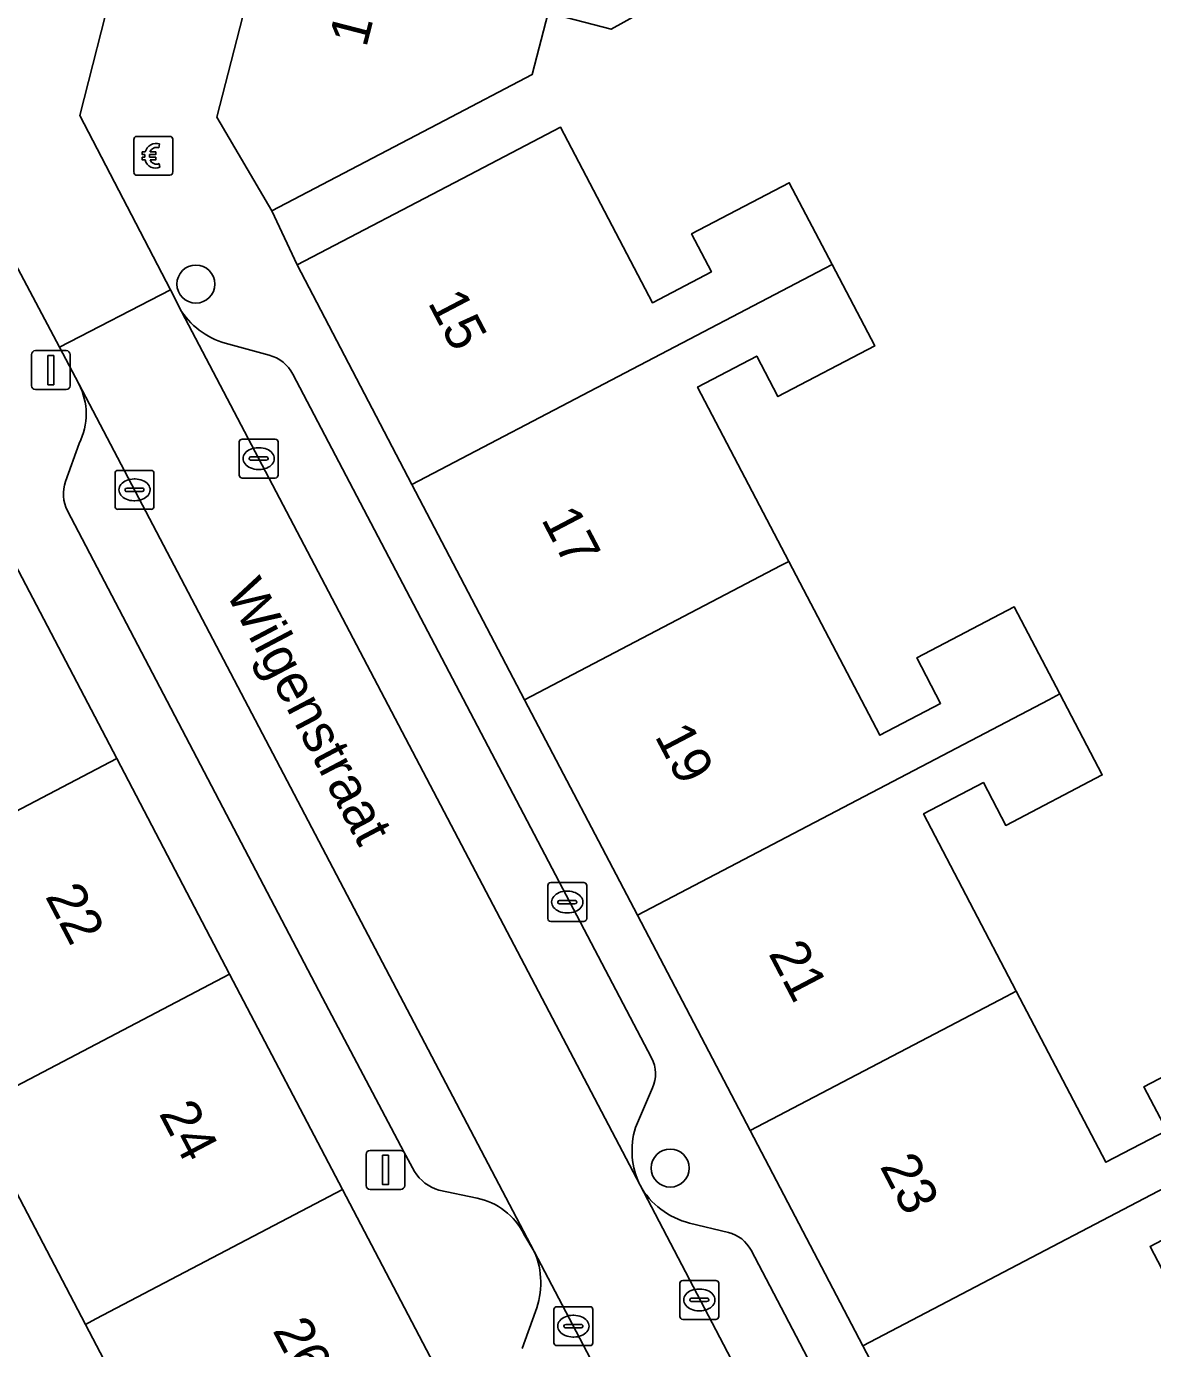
# Model space of a CAD drawing. Extents: x 158352 to 159489, y 383828 to 384603.
# Drawn here: x 159373 to 159401.94, y 384365.31 to 384399.28 of the extents above; entities that cross this region are included whole.
import ezdxf

# ---------------------------------------------------------------- set-up
doc = ezdxf.new("R2010")
doc.units = 0
for name, color, linetype in [('IMGEO_Betaalautomaat', 7, 'Continuous'), ('IMGEO_Boom', 7, 'Continuous'), ('IMGEO_Brandkraan', 7, 'Continuous'), ('IMGEO_Erf', 7, 'Continuous'), ('IMGEO_Kolk', 7, 'Continuous'), ('IMGEO_Lichtmast', 7, 'Continuous'), ('IMGEO_Openbare_ruimte_label', 7, 'Continuous'), ('IMGEO_Pand', 7, 'Continuous'), ('IMGEO_Pand_nummerreeks', 7, 'Continuous'), ('IMGEO_Parkeervlak_open', 7, 'Continuous'), ('IMGEO_Rijbaan_lokaal_open', 7, 'Continuous'), ('IMGEO_Voetpad_open', 7, 'Continuous')]:
    doc.layers.add(name, color=color, linetype=linetype)

msp = doc.modelspace()

# ---------------------------------------------------------------- linework, layer by layer
at = {"layer": 'IMGEO_Betaalautomaat'}
for p, q in [((159375.835, 384396.459), (159376.676, 384396.459)), ((159376.676, 384396.459), (159375.835, 384396.459)), ((159375.76, 384395.535), (159375.76, 384396.376)), ((159375.76, 384396.376), (159375.76, 384395.535)), ((159376.422, 384396.264), (159376.405, 384396.164)), ((159376.759, 384396.385), (159376.759, 384395.544)), ((159376.759, 384395.544), (159376.759, 384396.385)), ((159376.043, 384395.923), (159376.043, 384395.991)), ((159376.164, 384395.991), (159376.164, 384395.923)), ((159376.409, 384395.758), (159376.431, 384395.671)), ((159376.685, 384395.46), (159375.844, 384395.46)), ((159375.844, 384395.46), (159376.685, 384395.46))]:
    msp.add_line(p, q, dxfattribs=at)
for points in [[(159376.043, 384395.991), (159375.974, 384395.991), (159375.974, 384396.06), (159376.053, 384396.06)], [(159376.048, 384395.854), (159375.974, 384395.854), (159375.974, 384395.923), (159376.043, 384395.923)], [(159376.175, 384396.06), (159376.322, 384396.06), (159376.322, 384395.991), (159376.164, 384395.991)], [(159376.164, 384395.923), (159376.322, 384395.923), (159376.322, 384395.854), (159376.178, 384395.854)]]:
    msp.add_lwpolyline(points, dxfattribs=at)
for centre, radius, start, end in [((159375.838, 384396.382), 0.0779, 92.4484, 184.2845), ((159375.838, 384396.382), 0.0779, 92.4484, 184.2845), ((159376.682, 384396.382), 0.0779, 2.4484, 94.2845), ((159376.682, 384396.382), 0.0779, 2.4484, 94.2845), ((159376.336, 384395.984), 0.293, 73.014, 165.0139), ((159376.342, 384395.997), 0.179, 69.3236, 159.5683), ((159376.309, 384395.909), 0.267, 191.8096, 297.0389), ((159376.342, 384395.924), 0.179, 202.7625, 291.8693), ((159375.838, 384395.538), 0.0779, 182.4484, 274.2845), ((159375.838, 384395.538), 0.0779, 182.4484, 274.2845), ((159376.682, 384395.538), 0.0779, 272.4484, 4.2845), ((159376.682, 384395.538), 0.0779, 272.4484, 4.2845)]:
    msp.add_arc(centre, radius, start, end, dxfattribs=at)
at = {"layer": 'IMGEO_Boom'}
for centre in [(159377.354, 384392.663), (159389.545, 384369.949)]:
    msp.add_circle(centre, 0.489, dxfattribs=at)
at = {"layer": 'IMGEO_Brandkraan'}
for p, q in [((159386.399, 384376.359), (159386.399, 384377.211)), ((159386.474, 384377.285), (159387.326, 384377.285)), ((159387.4, 384377.211), (159387.4, 384376.359)), ((159386.658, 384376.779), (159386.658, 384376.791)), ((159387.096, 384376.742), (159386.698, 384376.742)), ((159386.701, 384376.828), (159387.099, 384376.828)), ((159386.887, 384377.065), (159386.912, 384377.065)), ((159387.142, 384376.791), (159387.142, 384376.779)), ((159386.91, 384376.505), (159386.885, 384376.505)), ((159387.326, 384376.285), (159386.474, 384376.285))]:
    msp.add_line(p, q, dxfattribs=at)
for points in [[(159386.399, 384376.359), (159386.399, 384377.211)], [(159386.474, 384377.285), (159387.326, 384377.285)], [(159387.4, 384377.211), (159387.4, 384376.359)], [(159387.326, 384376.285), (159386.474, 384376.285)]]:
    msp.add_lwpolyline(points, dxfattribs=at)
for centre, radius, start, end in [((159386.476, 384377.209), 0.0765, 91.552, 178.448), ((159386.476, 384377.209), 0.0765, 91.552, 178.448), ((159387.324, 384377.209), 0.0765, 1.552, 88.448), ((159387.324, 384377.209), 0.0765, 1.552, 88.448), ((159386.698, 384376.788), 0.0403, 85.8775, 175.7526), ((159386.695, 384376.778), 0.0366, 178.938, 274.7102), ((159387.099, 384376.785), 0.043, 264.8664, 352.4533), ((159387.103, 384376.79), 0.0386, 1.7309, 96.639), ((159386.476, 384376.361), 0.0765, 181.552, 268.448), ((159386.476, 384376.361), 0.0765, 181.552, 268.448), ((159387.324, 384376.361), 0.0765, 271.552, 358.448), ((159387.324, 384376.361), 0.0765, 271.552, 358.448)]:
    msp.add_arc(centre, radius, start, end, dxfattribs=at)
for centre, major_axis, ratio, start_param, end_param in [((159386.886, 384376.785), (-0.387, 0.002), 0.722429, 4.712389, 7.853982), ((159386.911, 384376.785), (-0.39, 0.002), 0.717154, 1.570796, 4.712389)]:
    msp.add_ellipse(centre, major_axis=major_axis, ratio=ratio, start_param=start_param, end_param=end_param, dxfattribs=at)
at = {"layer": 'IMGEO_Erf'}
for points in [[(159389.563, 384400.069), (159388.027, 384399.212), (159386.411, 384399.634), (159386.002, 384398.046), (159383.741, 384396.865), (159379.309, 384394.55), (159379.954, 384393.155), (159384.384, 384395.475), (159386.723, 384396.699), (159389.087, 384392.185), (159390.606, 384392.98), (159390.097, 384393.953), (159392.607, 384395.268), (159393.706, 384393.168), (159394.802, 384391.074), (159392.316, 384389.772), (159391.771, 384390.814), (159390.251, 384390.019), (159392.598, 384385.538), (159394.936, 384381.072), (159396.496, 384381.889), (159395.885, 384383.057), (159398.389, 384384.368), (159399.559, 384382.132), (159400.649, 384380.051), (159398.171, 384378.754), (159397.595, 384379.855), (159396.058, 384379.05), (159398.441, 384374.498), (159400.745, 384370.098), (159402.311, 384370.918), (159401.724, 384372.039), (159404.228, 384373.351)], [(159367.687, 384348.095), (159380.364, 384354.739), (159377.916, 384359.41), (159376.406, 384358.619), (159376.997, 384357.491), (159374.459, 384356.162), (159373.357, 384358.265), (159372.237, 384360.404), (159374.728, 384361.709), (159375.226, 384360.758), (159376.793, 384361.579), (159374.513, 384365.931), (159372.126, 384370.486)], [(159403.46, 384368.762), (159401.881, 384367.935), (159404.294, 384363.327)]]:
    msp.add_lwpolyline(points, dxfattribs=at)
at = {"layer": 'IMGEO_Kolk'}
for p, q in [((159378.543, 384388.68), (159379.395, 384388.68)), ((159378.468, 384387.754), (159378.468, 384388.606)), ((159378.956, 384388.46), (159378.981, 384388.46)), ((159379.469, 384388.606), (159379.469, 384387.754)), ((159378.727, 384388.174), (159378.727, 384388.186)), ((159379.165, 384388.137), (159378.767, 384388.137)), ((159378.77, 384388.223), (159379.168, 384388.223)), ((159379.211, 384388.186), (159379.211, 384388.174)), ((159375.276, 384386.95), (159375.276, 384387.802)), ((159375.351, 384387.876), (159376.203, 384387.876)), ((159375.764, 384387.656), (159375.789, 384387.656)), ((159376.277, 384387.802), (159376.277, 384386.95)), ((159379.395, 384387.68), (159378.543, 384387.68)), ((159378.979, 384387.9), (159378.954, 384387.9)), ((159375.535, 384387.37), (159375.535, 384387.382)), ((159375.973, 384387.333), (159375.575, 384387.333)), ((159375.578, 384387.419), (159375.976, 384387.419)), ((159376.019, 384387.382), (159376.019, 384387.37)), ((159375.787, 384387.096), (159375.762, 384387.096)), ((159376.203, 384386.876), (159375.351, 384386.876)), ((159389.793, 384366.136), (159389.793, 384366.988)), ((159389.868, 384367.062), (159390.72, 384367.062)), ((159390.794, 384366.988), (159390.794, 384366.136)), ((159390.052, 384366.556), (159390.052, 384366.568)), ((159390.095, 384366.605), (159390.493, 384366.605)), ((159390.281, 384366.842), (159390.306, 384366.842)), ((159390.536, 384366.568), (159390.536, 384366.556)), ((159386.557, 384365.461), (159386.557, 384366.313)), ((159386.632, 384366.387), (159387.484, 384366.387)), ((159387.558, 384366.313), (159387.558, 384365.461)), ((159390.49, 384366.519), (159390.092, 384366.519)), ((159390.304, 384366.282), (159390.279, 384366.282)), ((159386.816, 384365.881), (159386.816, 384365.893)), ((159386.859, 384365.93), (159387.257, 384365.93)), ((159387.045, 384366.167), (159387.07, 384366.167)), ((159387.3, 384365.893), (159387.3, 384365.881)), ((159390.72, 384366.062), (159389.868, 384366.062)), ((159387.254, 384365.844), (159386.856, 384365.844)), ((159387.068, 384365.607), (159387.043, 384365.607)), ((159387.484, 384365.387), (159386.632, 384365.387))]:
    msp.add_line(p, q, dxfattribs=at)
for points in [[(159378.543, 384388.68), (159379.395, 384388.68)], [(159378.468, 384387.754), (159378.468, 384388.606)], [(159379.469, 384388.606), (159379.469, 384387.754)], [(159375.276, 384386.95), (159375.276, 384387.802)], [(159375.351, 384387.876), (159376.203, 384387.876)], [(159376.277, 384387.802), (159376.277, 384386.95)], [(159379.395, 384387.68), (159378.543, 384387.68)], [(159376.203, 384386.876), (159375.351, 384386.876)], [(159389.793, 384366.136), (159389.793, 384366.988)], [(159389.868, 384367.062), (159390.72, 384367.062)], [(159390.794, 384366.988), (159390.794, 384366.136)], [(159386.557, 384365.461), (159386.557, 384366.313)], [(159386.632, 384366.387), (159387.484, 384366.387)], [(159387.558, 384366.313), (159387.558, 384365.461)], [(159390.72, 384366.062), (159389.868, 384366.062)], [(159387.484, 384365.387), (159386.632, 384365.387)]]:
    msp.add_lwpolyline(points, dxfattribs=at)
for centre, radius, start, end in [((159378.545, 384388.604), 0.0765, 91.552, 178.448), ((159378.545, 384388.604), 0.0765, 91.552, 178.448), ((159379.393, 384388.604), 0.0765, 1.552, 88.448), ((159379.393, 384388.604), 0.0765, 1.552, 88.448), ((159378.767, 384388.183), 0.0403, 85.8775, 175.7526), ((159378.764, 384388.173), 0.0366, 178.938, 274.7102), ((159379.168, 384388.18), 0.043, 264.8664, 352.4533), ((159379.172, 384388.185), 0.0386, 1.7309, 96.639), ((159375.353, 384387.8), 0.0765, 91.552, 178.448), ((159375.353, 384387.8), 0.0765, 91.552, 178.448), ((159376.201, 384387.8), 0.0765, 1.552, 88.448), ((159376.201, 384387.8), 0.0765, 1.552, 88.448), ((159378.545, 384387.756), 0.0765, 181.552, 268.448), ((159378.545, 384387.756), 0.0765, 181.552, 268.448), ((159379.393, 384387.756), 0.0765, 271.552, 358.448), ((159379.393, 384387.756), 0.0765, 271.552, 358.448), ((159375.575, 384387.379), 0.0403, 85.8775, 175.7526), ((159375.572, 384387.369), 0.0366, 178.938, 274.7102), ((159375.976, 384387.376), 0.043, 264.8664, 352.4533), ((159375.98, 384387.381), 0.0386, 1.7309, 96.639), ((159375.353, 384386.952), 0.0765, 181.552, 268.448), ((159375.353, 384386.952), 0.0765, 181.552, 268.448), ((159376.201, 384386.952), 0.0765, 271.552, 358.448), ((159376.201, 384386.952), 0.0765, 271.552, 358.448), ((159389.87, 384366.986), 0.0765, 91.552, 178.448), ((159389.87, 384366.986), 0.0765, 91.552, 178.448), ((159390.718, 384366.986), 0.0765, 1.552, 88.448), ((159390.718, 384366.986), 0.0765, 1.552, 88.448), ((159390.092, 384366.565), 0.0403, 85.8775, 175.7526), ((159390.089, 384366.555), 0.0366, 178.938, 274.7102), ((159390.493, 384366.562), 0.043, 264.8664, 352.4533), ((159390.497, 384366.567), 0.0386, 1.7309, 96.639), ((159386.634, 384366.311), 0.0765, 91.552, 178.448), ((159386.634, 384366.311), 0.0765, 91.552, 178.448), ((159387.482, 384366.311), 0.0765, 1.552, 88.448), ((159387.482, 384366.311), 0.0765, 1.552, 88.448), ((159386.856, 384365.89), 0.0403, 85.8775, 175.7526), ((159386.853, 384365.88), 0.0366, 178.938, 274.7102), ((159387.257, 384365.887), 0.043, 264.8664, 352.4533), ((159387.261, 384365.892), 0.0386, 1.7309, 96.639), ((159389.87, 384366.138), 0.0765, 181.552, 268.448), ((159389.87, 384366.138), 0.0765, 181.552, 268.448), ((159390.718, 384366.138), 0.0765, 271.552, 358.448), ((159390.718, 384366.138), 0.0765, 271.552, 358.448), ((159386.634, 384365.463), 0.0765, 181.552, 268.448), ((159386.634, 384365.463), 0.0765, 181.552, 268.448), ((159387.482, 384365.463), 0.0765, 271.552, 358.448), ((159387.482, 384365.463), 0.0765, 271.552, 358.448)]:
    msp.add_arc(centre, radius, start, end, dxfattribs=at)
for centre, major_axis, ratio, start_param, end_param in [((159378.955, 384388.18), (-0.387, 0.002), 0.722429, 4.712389, 7.853982), ((159378.98, 384388.18), (-0.39, 0.002), 0.717154, 1.570796, 4.712389), ((159375.763, 384387.376), (-0.387, 0.002), 0.722429, 4.712389, 7.853982), ((159375.788, 384387.376), (-0.39, 0.002), 0.717154, 1.570796, 4.712389), ((159390.28, 384366.562), (-0.387, 0.002), 0.722429, 4.712389, 7.853982), ((159390.305, 384366.562), (-0.39, 0.002), 0.717154, 1.570796, 4.712389), ((159387.044, 384365.887), (-0.387, 0.002), 0.722429, 4.712389, 7.853982), ((159387.069, 384365.887), (-0.39, 0.002), 0.717154, 1.570796, 4.712389)]:
    msp.add_ellipse(centre, major_axis=major_axis, ratio=ratio, start_param=start_param, end_param=end_param, dxfattribs=at)
at = {"layer": 'IMGEO_Lichtmast'}
for p, q in [((159373.13, 384390.053), (159373.13, 384390.853)), ((159373.13, 384390.853), (159373.13, 384390.053)), ((159373.23, 384390.953), (159374.02, 384390.953)), ((159374.02, 384390.953), (159373.23, 384390.953)), ((159374.12, 384390.853), (159374.12, 384390.053)), ((159374.12, 384390.053), (159374.12, 384390.853)), ((159374.02, 384389.953), (159373.23, 384389.953)), ((159373.23, 384389.953), (159374.02, 384389.953)), ((159381.731, 384369.502), (159381.731, 384370.302)), ((159381.731, 384370.302), (159381.731, 384369.502)), ((159381.831, 384370.402), (159382.621, 384370.402)), ((159382.621, 384370.402), (159381.831, 384370.402)), ((159382.721, 384370.302), (159382.721, 384369.502)), ((159382.721, 384369.502), (159382.721, 384370.302)), ((159382.621, 384369.402), (159381.831, 384369.402)), ((159381.831, 384369.402), (159382.621, 384369.402))]:
    msp.add_line(p, q, dxfattribs=at)
for points in [[(159373.55, 384390.828), (159373.7, 384390.828), (159373.7, 384390.078), (159373.55, 384390.078), (159373.55, 384390.828)], [(159382.151, 384370.277), (159382.301, 384370.277), (159382.301, 384369.527), (159382.151, 384369.527), (159382.151, 384370.277)]]:
    msp.add_lwpolyline(points, dxfattribs=at)
for centre, start, end in [((159373.23, 384390.853), 90, 180), ((159373.23, 384390.853), 90, 180), ((159374.02, 384390.853), 0, 90), ((159374.02, 384390.853), 360, 90), ((159373.23, 384390.053), 180, 270), ((159373.23, 384390.053), 180, 270), ((159374.02, 384390.053), 270, 0), ((159374.02, 384390.053), 270, 0), ((159381.831, 384370.302), 90, 180), ((159381.831, 384370.302), 90, 180), ((159382.621, 384370.302), 0, 90), ((159382.621, 384370.302), 360, 90), ((159381.831, 384369.502), 180, 270), ((159381.831, 384369.502), 180, 270), ((159382.621, 384369.502), 270, 0), ((159382.621, 384369.502), 270, 0)]:
    msp.add_arc(centre, 0.1, start, end, dxfattribs=at)
at = {"layer": 'IMGEO_Pand'}
for points in [[(159379.587, 384403.544), (159377.89, 384396.955), (159379.309, 384394.55), (159383.741, 384396.865), (159386.002, 384398.046), (159386.411, 384399.634), (159388.027, 384399.212), (159389.563, 384400.069), (159389.776, 384400.884), (159386.925, 384401.628)], [(159393.706, 384393.168), (159392.607, 384395.268), (159390.097, 384393.953), (159390.606, 384392.98), (159389.087, 384392.185), (159386.723, 384396.699), (159384.384, 384395.475), (159379.954, 384393.155), (159382.907, 384387.515), (159393.508, 384393.064)], [(159392.598, 384385.538), (159390.251, 384390.019), (159391.771, 384390.814), (159392.316, 384389.772), (159394.802, 384391.074), (159393.706, 384393.168), (159393.508, 384393.064), (159382.907, 384387.515), (159385.804, 384381.981), (159392.392, 384385.43)], [(159375.318, 384380.474), (159372.415, 384386.014), (159361.843, 384380.474), (159361.662, 384380.379), (159362.741, 384378.319), (159365.276, 384379.647), (159364.708, 384380.732), (159366.282, 384381.557), (159368.674, 384376.992), (159368.858, 384377.089)], [(159399.559, 384382.132), (159398.389, 384384.368), (159395.885, 384383.057), (159396.496, 384381.889), (159394.936, 384381.072), (159392.598, 384385.538), (159392.392, 384385.43), (159385.804, 384381.981), (159388.701, 384376.448), (159399.278, 384381.985)], [(159399.559, 384382.132), (159399.278, 384381.985), (159388.701, 384376.448), (159391.597, 384370.916), (159398.178, 384374.36), (159398.441, 384374.498), (159396.058, 384379.05), (159397.595, 384379.855), (159398.171, 384378.754), (159400.649, 384380.051)], [(159367.5, 384369.317), (159367.746, 384369.446), (159378.22, 384374.935), (159375.318, 384380.474), (159368.858, 384377.089), (159368.674, 384376.992), (159370.966, 384372.618), (159369.449, 384371.824), (159368.924, 384372.825), (159366.365, 384371.484)], [(159378.22, 384374.935), (159367.746, 384369.446), (159367.5, 384369.317), (159368.237, 384367.911), (159368.564, 384367.287), (159371.121, 384368.627), (159370.573, 384369.672), (159372.126, 384370.486), (159374.513, 384365.931), (159374.782, 384366.072), (159381.122, 384369.396)], [(159405.409, 384371.095), (159404.228, 384373.351), (159401.724, 384372.039), (159402.311, 384370.918), (159400.745, 384370.098), (159398.441, 384374.498), (159398.178, 384374.36), (159391.597, 384370.916), (159394.495, 384365.381), (159405.163, 384370.966)], [(159405.409, 384371.095), (159405.163, 384370.966), (159394.495, 384365.381), (159397.447, 384359.742), (159401.877, 384362.062), (159404.294, 384363.327), (159401.881, 384367.935), (159403.46, 384368.762), (159404.046, 384367.644), (159406.534, 384368.946)], [(159374.513, 384365.931), (159376.793, 384361.579), (159375.226, 384360.758), (159374.728, 384361.709), (159372.237, 384360.404), (159373.357, 384358.265), (159373.6, 384358.392), (159384.025, 384363.855), (159381.122, 384369.396), (159374.782, 384366.072)]]:
    msp.add_lwpolyline(points, close=True, dxfattribs=at)
at = {"layer": 'IMGEO_Parkeervlak_open'}
for points in [[(159376.986, 384391.96), (159388.771, 384369.508)], [(159379.24, 384390.837), (159378.2, 384391.116)], [(159389.065, 384372.779), (159379.849, 384390.35)], [(159385.785, 384368.25), (159386.053, 384367.808), (159374.348, 384390.099)], [(159374.351, 384388.571), (159374.002, 384387.595)], [(159374.055, 384386.839), (159380.606, 384374.324), (159382.696, 384370.368), (159382.973, 384369.859)], [(159388.654, 384370.991), (159389.094, 384372.008)], [(159383.601, 384369.383), (159384.581, 384369.177)], [(159388.771, 384369.508), (159409.435, 384330.022)], [(159391.041, 384368.294), (159390.041, 384368.537)], [(159406.626, 384328.616), (159386.053, 384367.808)], [(159401.475, 384349.028), (159400.979, 384349.962), (159391.627, 384367.836)], [(159386.08, 384366.263), (159385.739, 384365.312)]]:
    msp.add_lwpolyline(points, dxfattribs=at)
for centre, radius, start, end in [((159378.697, 384393.126), 2.07, 214.272, 256.1123), ((159378.995, 384389.907), 0.962, 27.446, 75.2573), ((159372.851, 384389.332), 1.682, 333.1013, 27.1237), ((159374.887, 384387.277), 0.94, 160.2471, 207.7733), ((159388.274, 384372.363), 0.894, 336.5754, 27.7327), ((159390.585, 384370.397), 2.021, 162.911, 206.1109), ((159383.904, 384370.435), 1.094, 211.7372, 253.9414), ((159390.52, 384370.48), 2.001, 209.0525, 256.1468), ((159384.231, 384367.477), 1.736, 26.4519, 78.3604), ((159390.825, 384367.414), 0.906, 27.7636, 76.2162), ((159384.191, 384367.003), 2.029, 338.6184, 23.384)]:
    msp.add_arc(centre, radius, start, end, dxfattribs=at)
at = {"layer": 'IMGEO_Rijbaan_lokaal_open'}
for points in [[(159374.375, 384396.994), (159375.254, 384400.467), (159372.206, 384401.162), (159371.021, 384396.358), (159373.852, 384391.039), (159376.698, 384392.515)], [(159388.771, 384369.508), (159376.986, 384391.96), (159376.698, 384392.515), (159373.852, 384391.039), (159374.348, 384390.099), (159386.053, 384367.808), (159406.626, 384328.616), (159408.142, 384325.69), (159410.923, 384327.135), (159409.435, 384330.022)]]:
    msp.add_lwpolyline(points, close=True, dxfattribs=at)
at = {"layer": 'IMGEO_Voetpad_open'}
for points in [[(159422.708, 384311.918), (159414.829, 384326.725), (159414.138, 384328.023), (159411.438, 384333.151), (159408.795, 384338.172), (159406.152, 384343.192), (159403.509, 384348.213), (159400.866, 384353.233), (159398.167, 384358.36), (159397.447, 384359.742), (159394.495, 384365.381), (159391.597, 384370.916), (159388.701, 384376.448), (159385.804, 384381.981), (159382.907, 384387.515), (159379.954, 384393.155), (159379.309, 384394.55), (159377.89, 384396.955), (159379.587, 384403.544)], [(159368.955, 384402.182), (159367.664, 384397.139), (159367.316, 384395.781), (159368.809, 384393.022), (159369.457, 384391.66), (159372.415, 384386.014), (159375.318, 384380.474), (159378.22, 384374.935), (159381.122, 384369.396), (159384.025, 384363.855), (159386.984, 384358.208), (159387.676, 384356.869), (159390.65, 384351.226), (159393.568, 384345.688), (159396.487, 384340.149), (159399.406, 384334.611), (159402.324, 384329.073), (159405.299, 384323.428), (159405.994, 384322.133), (159413.918, 384307.374), (159417.673, 384300.2), (159419.677, 384300.172)], [(159374.348, 384390.099), (159373.852, 384391.039), (159371.021, 384396.358), (159372.206, 384401.162)], [(159375.254, 384400.467), (159374.375, 384396.994), (159376.698, 384392.515), (159376.986, 384391.96)], [(159378.2, 384391.116), (159379.24, 384390.837)], [(159379.849, 384390.35), (159389.065, 384372.779)], [(159374.002, 384387.595), (159374.351, 384388.571)], [(159382.973, 384369.859), (159382.696, 384370.368), (159380.606, 384374.324), (159374.055, 384386.839)], [(159389.094, 384372.008), (159388.654, 384370.991)], [(159384.581, 384369.177), (159383.601, 384369.383)], [(159386.053, 384367.808), (159385.785, 384368.25)], [(159390.041, 384368.537), (159391.041, 384368.294)], [(159391.627, 384367.836), (159400.979, 384349.962), (159401.475, 384349.028)], [(159385.739, 384365.312), (159386.08, 384366.263)]]:
    msp.add_lwpolyline(points, dxfattribs=at)
for centre, radius, start, end in [((159378.697, 384393.126), 2.07, 214.272, 256.1123), ((159378.995, 384389.907), 0.962, 27.446, 75.2573), ((159372.851, 384389.332), 1.682, 333.1013, 27.1237), ((159374.887, 384387.277), 0.94, 160.2471, 207.7733), ((159388.274, 384372.363), 0.894, 336.5754, 27.7327), ((159390.585, 384370.397), 2.021, 162.911, 206.1109), ((159383.904, 384370.435), 1.094, 211.7372, 253.9414), ((159390.52, 384370.48), 2.001, 209.0525, 256.1468), ((159384.231, 384367.477), 1.736, 26.4519, 78.3604), ((159390.825, 384367.414), 0.906, 27.7636, 76.2162), ((159384.191, 384367.003), 2.029, 338.6184, 23.384)]:
    msp.add_arc(centre, radius, start, end, dxfattribs=at)

# ---------------------------------------------------------------- texts
at = {"layer": 'IMGEO_Openbare_ruimte_label'}
msp.add_text('Wilgenstraat', height=1, rotation=297.7692, dxfattribs=at).set_placement((159378.103, 384384.75))
at = {"layer": 'IMGEO_Pand_nummerreeks'}
for s, rotation, p in [('13', 75.5573, (159381.731, 384398.72)), ('15', 297.6338, (159383.303, 384392.191)), ('17', 297.6338, (159386.218, 384386.622)), ('19', 297.6338, (159389.134, 384381.053)), ('22', 297.6521, (159373.469, 384376.934)), ('21', 297.6338, (159392.059, 384375.465)), ('24', 297.6507, (159376.392, 384371.356)), ('23', 297.6338, (159394.923, 384369.996)), ('26', 297.6521, (159379.313, 384365.781))]:
    msp.add_text(s, height=1, rotation=rotation, dxfattribs=at).set_placement(p)

doc.saveas('drawing.dxf')
